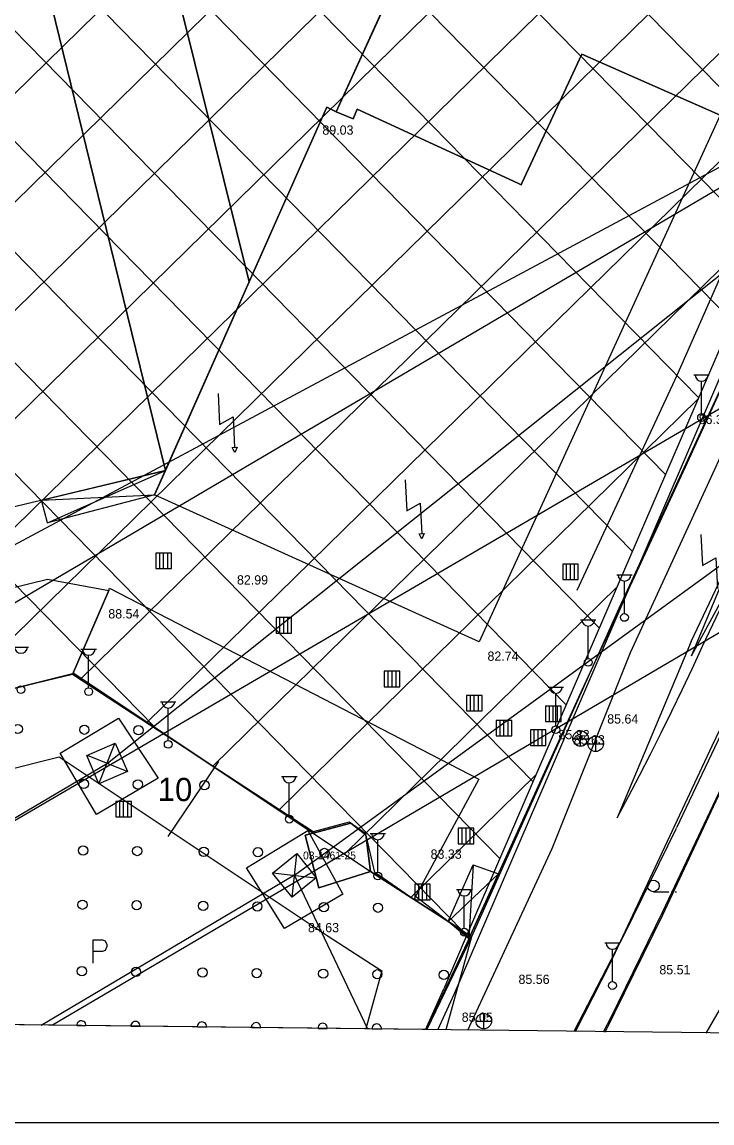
# Model space of a CAD drawing. Extents: x 412225 to 413380, y 4456471 to 4457189.
# Drawn here: x 412532.8 to 412622, y 4456471.2 to 4456613.4 of the extents above; entities that cross this region are included whole.
import ezdxf

# ---------------------------------------------------------------- set-up
doc = ezdxf.new("R2010")
doc.units = 0
for name, color, linetype in [('0_HALİHAZIR', 7, 'Continuous'), ('0_KADASTRO', 7, 'Continuous'), ('0_ÇERÇEVE', 7, 'Continuous'), ('ADA_ONCEPHE', 7, 'Continuous'), ('HAT_ENERJI_NAKIL_HAT', 7, 'Continuous'), ('KALDIRIM', 7, 'Continuous'), ('KST_ENERJI_NAKIL_HAT', 7, 'Continuous'), ('Level 33', 7, 'Continuous'), ('Level 35', 7, 'Continuous'), ('Level 62', 7, 'Continuous'), ('ROL_CEPHE', 7, 'Continuous'), ('SINIR_FONKSIYON', 7, 'Continuous'), ('SINIR_YAPIYAK', 7, 'Continuous')]:
    doc.layers.add(name, color=color, linetype=linetype)

msp = doc.modelspace()

# ---------------------------------------------------------------- linework, layer by layer
at = {"layer": '0_HALİHAZIR'}
for p, q in [((412619.67, 4456567.79), (412621.67, 4456567.79)), ((412620.67, 4456562.79), (412620.67, 4456566.98)), ((412536.13, 4456548.71), (412551.37, 4456555.47)), ((412535.34, 4456551.62), (412549.95, 4456552.29)), ((412552.14, 4456544.79), (412550.14, 4456544.79)), ((412550.14, 4456544.79), (412550.14, 4456542.79)), ((412552.14, 4456544.79), (412550.14, 4456544.79)), ((412550.14, 4456544.79), (412550.14, 4456542.79)), ((412550.64, 4456542.79), (412550.64, 4456544.79)), ((412551.14, 4456542.79), (412551.14, 4456544.79)), ((412551.68, 4456542.79), (412551.68, 4456544.79)), ((412552.14, 4456542.79), (412552.14, 4456544.79)), ((412552.14, 4456542.79), (412552.14, 4456544.79)), ((412550.14, 4456542.79), (412552.14, 4456542.79)), ((412550.14, 4456542.79), (412552.14, 4456542.79)), ((412604.73, 4456543.36), (412602.73, 4456543.36)), ((412602.73, 4456543.36), (412602.73, 4456541.36)), ((412604.73, 4456543.36), (412602.73, 4456543.36)), ((412602.73, 4456543.36), (412602.73, 4456541.36)), ((412603.23, 4456541.36), (412603.23, 4456543.36)), ((412603.73, 4456541.36), (412603.73, 4456543.36)), ((412604.27, 4456541.36), (412604.27, 4456543.36)), ((412604.73, 4456541.36), (412604.73, 4456543.36)), ((412604.73, 4456541.36), (412604.73, 4456543.36)), ((412602.73, 4456541.36), (412604.73, 4456541.36)), ((412602.73, 4456541.36), (412604.73, 4456541.36)), ((412609.71, 4456541.97), (412611.71, 4456541.97)), ((412610.71, 4456536.97), (412610.71, 4456541.17)), ((412567.67, 4456536.45), (412565.67, 4456536.45)), ((412565.67, 4456536.45), (412565.67, 4456534.45)), ((412567.67, 4456536.45), (412565.67, 4456536.45)), ((412565.67, 4456536.45), (412565.67, 4456534.45)), ((412566.17, 4456534.45), (412566.17, 4456536.45)), ((412566.67, 4456534.45), (412566.67, 4456536.45)), ((412567.21, 4456534.45), (412567.21, 4456536.45)), ((412567.67, 4456534.45), (412567.67, 4456536.45)), ((412567.67, 4456534.45), (412567.67, 4456536.45)), ((412605.02, 4456536.16), (412607.02, 4456536.16)), ((412606.02, 4456531.16), (412606.02, 4456535.35)), ((412565.67, 4456534.45), (412567.67, 4456534.45)), ((412565.67, 4456534.45), (412567.67, 4456534.45)), ((412531.69, 4456532.65), (412533.69, 4456532.65)), ((412540.44, 4456532.39), (412542.44, 4456532.39)), ((412541.44, 4456527.39), (412541.44, 4456531.58)), ((412581.66, 4456529.52), (412579.66, 4456529.52)), ((412579.66, 4456529.52), (412579.66, 4456527.52)), ((412581.66, 4456529.52), (412579.66, 4456529.52)), ((412579.66, 4456529.52), (412579.66, 4456527.52)), ((412580.16, 4456527.52), (412580.16, 4456529.52)), ((412580.66, 4456527.52), (412580.66, 4456529.52)), ((412581.2, 4456527.52), (412581.2, 4456529.52)), ((412581.66, 4456527.52), (412581.66, 4456529.52)), ((412581.66, 4456527.52), (412581.66, 4456529.52)), ((412579.66, 4456527.52), (412581.66, 4456527.52)), ((412579.66, 4456527.52), (412581.66, 4456527.52)), ((412600.84, 4456527.47), (412602.84, 4456527.47)), ((412601.84, 4456522.47), (412601.84, 4456526.66)), ((412550.73, 4456525.58), (412552.73, 4456525.58)), ((412592.3, 4456526.41), (412590.3, 4456526.41)), ((412590.3, 4456526.41), (412590.3, 4456524.41)), ((412592.3, 4456526.41), (412590.3, 4456526.41)), ((412590.3, 4456526.41), (412590.3, 4456524.41)), ((412590.8, 4456524.41), (412590.8, 4456526.41)), ((412591.3, 4456524.41), (412591.3, 4456526.41)), ((412591.84, 4456524.41), (412591.84, 4456526.41)), ((412592.3, 4456524.41), (412592.3, 4456526.41)), ((412592.3, 4456524.41), (412592.3, 4456526.41)), ((412551.73, 4456520.58), (412551.73, 4456524.77)), ((412590.3, 4456524.41), (412592.3, 4456524.41)), ((412590.3, 4456524.41), (412592.3, 4456524.41)), ((412602.51, 4456525.02), (412600.51, 4456525.02)), ((412600.51, 4456525.02), (412600.51, 4456523.02)), ((412602.51, 4456525.02), (412600.51, 4456525.02)), ((412600.51, 4456525.02), (412600.51, 4456523.02)), ((412601.01, 4456523.02), (412601.01, 4456525.02)), ((412601.51, 4456523.02), (412601.51, 4456525.02)), ((412602.05, 4456523.02), (412602.05, 4456525.02)), ((412602.51, 4456523.02), (412602.51, 4456525.02)), ((412602.51, 4456523.02), (412602.51, 4456525.02)), ((412596.13, 4456523.16), (412594.13, 4456523.16)), ((412594.13, 4456523.16), (412594.13, 4456521.16)), ((412596.13, 4456523.16), (412594.13, 4456523.16)), ((412594.13, 4456523.16), (412594.13, 4456521.16)), ((412594.63, 4456521.16), (412594.63, 4456523.16)), ((412595.13, 4456521.16), (412595.13, 4456523.16)), ((412595.67, 4456521.16), (412595.67, 4456523.16)), ((412596.13, 4456521.16), (412596.13, 4456523.16)), ((412596.13, 4456521.16), (412596.13, 4456523.16)), ((412600.51, 4456523.02), (412602.51, 4456523.02)), ((412600.51, 4456523.02), (412602.51, 4456523.02)), ((412594.13, 4456521.16), (412596.13, 4456521.16)), ((412594.13, 4456521.16), (412596.13, 4456521.16)), ((412600.54, 4456521.95), (412598.54, 4456521.95)), ((412598.54, 4456521.95), (412598.54, 4456519.95)), ((412600.54, 4456521.95), (412598.54, 4456521.95)), ((412598.54, 4456521.95), (412598.54, 4456519.95)), ((412599.04, 4456519.95), (412599.04, 4456521.95)), ((412599.54, 4456519.95), (412599.54, 4456521.95)), ((412600.08, 4456519.95), (412600.08, 4456521.95)), ((412600.54, 4456519.95), (412600.54, 4456521.95)), ((412600.54, 4456519.95), (412600.54, 4456521.95)), ((412604.02, 4456520.81), (412606.02, 4456520.81)), ((412605.04, 4456519.82), (412605.04, 4456521.82)), ((412606.99, 4456519.14), (412606.99, 4456521.14)), ((412542.78, 4456514.99), (412544.85, 4456520.18)), ((412598.54, 4456519.95), (412600.54, 4456519.95)), ((412598.54, 4456519.95), (412600.54, 4456519.95)), ((412605.97, 4456520.13), (412607.97, 4456520.13)), ((412541.25, 4456518.68), (412546.39, 4456516.6)), ((412566.38, 4456515.92), (412568.38, 4456515.92)), ((412567.38, 4456510.92), (412567.38, 4456515.11)), ((412546.97, 4456512.71), (412544.97, 4456512.71)), ((412544.97, 4456512.71), (412544.97, 4456510.71)), ((412546.97, 4456512.71), (412544.97, 4456512.71)), ((412544.97, 4456512.71), (412544.97, 4456510.71)), ((412545.47, 4456510.71), (412545.47, 4456512.71)), ((412545.97, 4456510.71), (412545.97, 4456512.71)), ((412546.51, 4456510.71), (412546.51, 4456512.71)), ((412546.97, 4456510.71), (412546.97, 4456512.71)), ((412546.97, 4456510.71), (412546.97, 4456512.71)), ((412544.97, 4456510.71), (412546.97, 4456510.71)), ((412544.97, 4456510.71), (412546.97, 4456510.71)), ((412577.83, 4456508.57), (412579.83, 4456508.57)), ((412591.23, 4456509.25), (412589.23, 4456509.25)), ((412589.23, 4456509.25), (412589.23, 4456507.25)), ((412591.23, 4456509.25), (412589.23, 4456509.25)), ((412589.23, 4456509.25), (412589.23, 4456507.25)), ((412589.73, 4456507.25), (412589.73, 4456509.25)), ((412590.23, 4456507.25), (412590.23, 4456509.25)), ((412590.77, 4456507.25), (412590.77, 4456509.25)), ((412591.23, 4456507.25), (412591.23, 4456509.25)), ((412591.23, 4456507.25), (412591.23, 4456509.25)), ((412578.83, 4456503.57), (412578.83, 4456507.76)), ((412589.23, 4456507.25), (412591.23, 4456507.25)), ((412589.23, 4456507.25), (412591.23, 4456507.25)), ((412567.74, 4456500.34), (412568.34, 4456505.9)), ((412591.14, 4456504.53), (412590.59, 4456494.98)), ((412565.27, 4456503.49), (412570.79, 4456502.86)), ((412594.41, 4456503.35), (412587.93, 4456497.22)), ((412585.61, 4456502.01), (412583.61, 4456502.01)), ((412583.61, 4456502.01), (412583.61, 4456500.01)), ((412585.61, 4456502.01), (412583.61, 4456502.01)), ((412583.61, 4456502.01), (412583.61, 4456500.01)), ((412584.11, 4456500.01), (412584.11, 4456502.01)), ((412584.61, 4456500.01), (412584.61, 4456502.01)), ((412585.15, 4456500.01), (412585.15, 4456502.01)), ((412585.61, 4456500.01), (412585.61, 4456502.01)), ((412585.61, 4456500.01), (412585.61, 4456502.01)), ((412589, 4456501.32), (412591, 4456501.32)), ((412614.44, 4456501.05), (412616.44, 4456501.05)), ((412616.74, 4456501.05), (412616.94, 4456501.05)), ((412617.24, 4456501.05), (412617.44, 4456501.05)), ((412583.61, 4456500.01), (412585.61, 4456500.01)), ((412583.61, 4456500.01), (412585.61, 4456500.01)), ((412590, 4456496.32), (412590, 4456500.51)), ((412608.16, 4456494.43), (412610.16, 4456494.43)), ((412609.16, 4456489.43), (412609.16, 4456493.63)), ((412592.53, 4456483.32), (412592.53, 4456485.32)), ((412591.51, 4456484.31), (412593.51, 4456484.31))]:
    msp.add_line(p, q, dxfattribs=at)
for points in [[(412618.62, 4456592.3), (412676.24, 4456623.14), (412772.88, 4456681.44)], [(412558.92, 4456593), (412545.79, 4456645.85), (412592.27, 4456657.17), (412594.46, 4456647.75), (412573.45, 4456601.76), (412572.23, 4456602.37), (412568.02, 4456592.9)], [(412596.93, 4456592.56), (412576.16, 4456602.11), (412575.65, 4456600.86), (412573.45, 4456601.76), (412594.39, 4456647.78), (412617.94, 4456636.96), (412615.51, 4456631.39), (412633.19, 4456623.51), (412623.08, 4456601.34), (412605.18, 4456609.21), (412597.45, 4456592.55)], [(412542.12, 4456593.2), (412530.21, 4456641.83), (412545.79, 4456645.85), (412558.92, 4456593)], [(412478.97, 4456593.94), (412473.55, 4456616.5), (412467.17, 4456614.32), (412464.37, 4456625.79), (412530.21, 4456641.83), (412530.21, 4456641.83), (412542.12, 4456593.2)], [(412597.45, 4456592.55), (412605.18, 4456609.21), (412623.08, 4456601.34), (412618.94, 4456592.3)], [(412568.02, 4456592.9), (412572.23, 4456602.37), (412573.45, 4456601.76), (412575.65, 4456600.86), (412576.16, 4456602.11), (412596.93, 4456592.56)], [(412542.12, 4456593.2), (412551.37, 4456555.47), (412503.52, 4456543.97), (412502.59, 4456547.31), (412491.17, 4456544.37), (412482.53, 4456579.78), (412488.75, 4456581.68), (412486.01, 4456593.59), (412479.39, 4456592.17), (412478.97, 4456593.94)], [(412456.28, 4456505.44), (412618.62, 4456592.3)], [(412558.92, 4456593), (412562.2, 4456579.81), (412551.37, 4456555.47), (412542.12, 4456593.2)], [(412543.87, 4456517.66), (412637.32, 4456592.09)], [(412618.94, 4456592.3), (412591.93, 4456533.31), (412549.95, 4456552.29), (412568.02, 4456592.9)], [(412568.02, 4456592.9), (412562.2, 4456579.81), (412558.92, 4456593)], [(412597.45, 4456592.55), (412597.36, 4456592.36), (412596.93, 4456592.56)], [(412596.93, 4456592.56), (412597.36, 4456592.36), (412597.45, 4456592.55)], [(412568.07, 4456503.2), (412689.54, 4456591.47)], [(412637.55, 4456588.55), (412626.34, 4456564.28), (412611.46, 4456531.92), (412601.31, 4456506.59), (412590.42, 4456483.13)], [(412654.17, 4456588.37), (412649.51, 4456577.16), (412636.87, 4456550.76), (412621.99, 4456519.85), (412608.86, 4456491.81), (412604.34, 4456482.96)], [(412608.22, 4456482.92), (412615.66, 4456498.06), (412630.37, 4456529.44), (412649.03, 4456568.47), (412656.41, 4456586.43), (412657.46, 4456588.81)], [(412647.31, 4456588.7), (412642.65, 4456577.49), (412630.01, 4456551.09), (412619.34, 4456531.49)], [(412642.93, 4456585.31), (412631.71, 4456561.04), (412619.34, 4456531.49)], [(412590.59, 4456494.98), (412605.26, 4456527.13), (412618.84, 4456556.49), (412630.44, 4456581.78)], [(412604.58, 4456539.99), (412617.51, 4456567.77), (412623.62, 4456581.61)], [(412558.18, 4456565.41), (412558.37, 4456561.41), (412560.12, 4456562.39), (412560.31, 4456558.42)], [(412582.38, 4456554.25), (412582.57, 4456550.26), (412584.31, 4456551.24), (412584.51, 4456547.27)], [(412620.59, 4456547.17), (412620.78, 4456543.17), (412622.53, 4456544.15), (412622.72, 4456540.19)], [(412541.2, 4456518.66), (412544.87, 4456520.25), (412546.46, 4456516.57), (412542.78, 4456514.99), (412541.2, 4456518.66)], [(412487.38, 4456484.33), (412543.87, 4456517.66)], [(412565.23, 4456503.46), (412568.35, 4456505.97), (412570.86, 4456502.85), (412567.74, 4456500.34), (412565.23, 4456503.46)], [(412568.07, 4456503.2), (412535.29, 4456483.77)], [(412577.53, 4456483.28), (412568.07, 4456503.2)], [(412583.69, 4456500.47), (412590.66, 4456495.13), (412585.06, 4456483.19)], [(412621.29, 4456482.77), (412631.5, 4456500.38), (412633.31, 4456500.06), (412646.62, 4456497.49), (412681.47, 4456488.22), (412681.26, 4456486.72), (412679.85, 4456482.08)], [(412542.05, 4456494.82), (412543.22, 4456494.82)], [(412542.05, 4456491.82), (412542.05, 4456494.82)], [(412543.22, 4456494.82), (412543.57, 4456494.7), (412543.81, 4456494.21), (412543.81, 4456493.95), (412543.57, 4456493.44), (412543.22, 4456493.34)], [(412543.22, 4456493.34), (412542.05, 4456493.34)]]:
    msp.add_lwpolyline(points, dxfattribs=at)
for points in [[(412559.98, 4456558.43), (412560.63, 4456558.47), (412560.33, 4456557.79), (412560.12, 4456558.18)], [(412549.95, 4456552.29), (412536.13, 4456548.71), (412535.34, 4456551.62), (412551.37, 4456555.47), (412549.95, 4456552.29)], [(412584.17, 4456547.28), (412584.83, 4456547.32), (412584.53, 4456546.64), (412584.31, 4456547.03)], [(412472.63, 4456513.97), (412471.89, 4456517.48), (412502.72, 4456533.23), (412536.11, 4456541.4), (412544.04, 4456539.97), (412539.34, 4456529.12), (412503.11, 4456520.4)], [(412544.04, 4456539.97), (412544.15, 4456540.24), (412591.88, 4456515.59), (412583.46, 4456500.05), (412578.43, 4456503.51), (412577.26, 4456508.53), (412575.13, 4456510.05), (412570.45, 4456508.76), (412539.34, 4456529.12)], [(412537.78, 4456518.92), (412545.3, 4456523.45), (412550.43, 4456515.73), (412542.45, 4456511.01)], [(412561.83, 4456504.14), (412569.78, 4456508.97), (412574.31, 4456500.74), (412566.78, 4456496.29)], [(412591.14, 4456504.53), (412594.41, 4456503.35), (412590.59, 4456494.98), (412587.93, 4456497.22)]]:
    msp.add_lwpolyline(points, close=True, dxfattribs=at)
for centre, radius in [((412620.67, 4456562.29), 0.5), ((412610.71, 4456536.47), 0.5), ((412606.02, 4456530.66), 0.5), ((412532.69, 4456527.15), 0.5), ((412541.44, 4456526.89), 0.5), ((412601.84, 4456521.97), 0.5), ((412605.03, 4456520.83), 1), ((412606.98, 4456520.15), 1), ((412551.73, 4456520.08), 0.5), ((412567.38, 4456510.42), 0.5), ((412578.83, 4456503.07), 0.5), ((412614.44, 4456501.8), 0.75), ((412590, 4456495.82), 0.5), ((412609.16, 4456488.93), 0.5), ((412592.52, 4456484.33), 1)]:
    msp.add_circle(centre, radius, dxfattribs=at)
for centre in [(412620.67, 4456567.82), (412610.71, 4456542), (412606.02, 4456536.19), (412532.69, 4456532.68), (412541.44, 4456532.42), (412601.84, 4456527.5), (412551.73, 4456525.61), (412567.38, 4456515.95), (412578.83, 4456508.6), (412590, 4456501.35), (412609.16, 4456494.46)]:
    msp.add_arc(centre, 0.837, 183.298, 356.9072, dxfattribs=at)
at = {"layer": '0_KADASTRO'}
for points in [[(412522.03, 4456682.07), (412533.88, 4456684.99), (412566.74, 4456694.03), (412571.44, 4456693.24), (412576.19, 4456691.05), (412586.59, 4456680.37), (412605.92, 4456660.53), (412647.99, 4456626.95), (412648.98, 4456623.07), (412646.73, 4456616.99), (412609.99, 4456537.62), (412590.92, 4456495.2), (412588.02, 4456497.15), (412577.89, 4456503.67), (412577.29, 4456508.38), (412575.34, 4456509.9), (412570.45, 4456508.61), (412539.52, 4456529.23), (412506.28, 4456520.92)], [(412510.76, 4456484.1), (412503.54, 4456519.73), (412506.28, 4456520.92), (412539.52, 4456529.23), (412570.45, 4456508.61), (412569.43, 4456508.33), (412571.22, 4456501.56), (412577.89, 4456503.67), (412588.02, 4456497.15), (412590.92, 4456495.2), (412585.15, 4456483.24)], [(412585.15, 4456483.24), (412590.92, 4456495.2), (412587.62, 4456483.21)], [(412585.15, 4456483.24), (412510.76, 4456484.1)], [(412587.62, 4456483.21), (412585.15, 4456483.24)]]:
    msp.add_lwpolyline(points, dxfattribs=at)
msp.add_lwpolyline([(412569.43, 4456508.33), (412570.45, 4456508.61), (412575.34, 4456509.9), (412577.29, 4456508.38), (412577.89, 4456503.67), (412571.22, 4456501.56)], close=True, dxfattribs=at)
at = {"layer": '0_ÇERÇEVE'}
for points in [[(412231.94, 4457188.94), (413313.94, 4457188.94), (413313.94, 4456471.18), (412231.94, 4456471.18)], [(412246.74, 4457181.27), (413310.43, 4457168.98), (413302.46, 4456474.95), (412238.67, 4456487.24)]]:
    msp.add_lwpolyline(points, close=True, dxfattribs=at)
at = {"layer": 'ADA_ONCEPHE'}
for p, q in [((412634.98, 4456598.91), (412590.38, 4456495.56)), ((412590.38, 4456495.56), (412587.34, 4456488.52)), ((412585.15, 4456483.61), (412587.34, 4456488.52)), ((412584.97, 4456483.24), (412585.15, 4456483.61))]:
    msp.add_line(p, q, dxfattribs=at)
at = {"layer": 'HAT_ENERJI_NAKIL_HAT'}
msp.add_line((412487.49, 4456484.37), (412772.52, 4456650.71), dxfattribs=at)
at = {"layer": 'KALDIRIM'}
for p, q in [((412588.72, 4456487.92), (412636.35, 4456598.31)), ((412609.29, 4456522.34), (412609.29, 4456522.34))]:
    msp.add_line(p, q, dxfattribs=at)
msp.add_lwpolyline([(412586.57, 4456483.22), (412588.72, 4456487.92)], dxfattribs=at)
at = {"layer": 'KST_ENERJI_NAKIL_HAT'}
for p, q in [((412801.67, 4456639.59), (412536.78, 4456483.8)), ((412440.9, 4456484.9), (412669.03, 4456618.99))]:
    msp.add_line(p, q, dxfattribs=at)
at = {"layer": 'Level 33'}
for points in [[(412539.9, 4456483.76), (412541.09, 4456483.75)], [(412546.9, 4456483.68), (412548.09, 4456483.66)], [(412555.5, 4456483.58), (412556.69, 4456483.57)], [(412562.5, 4456483.5), (412563.69, 4456483.48)], [(412571.1, 4456483.4), (412572.29, 4456483.39)], [(412578.1, 4456483.32), (412579.29, 4456483.3)]]:
    msp.add_lwpolyline(points, dxfattribs=at)
for centre in [(412532.29, 4456522.06), (412540.89, 4456521.97), (412547.89, 4456521.9), (412540.81, 4456514.97), (412547.81, 4456514.9), (412556.41, 4456514.81), (412540.73, 4456506.37), (412547.73, 4456506.3), (412556.33, 4456506.21), (412563.33, 4456506.14), (412571.92, 4456506.05), (412540.65, 4456499.37), (412547.65, 4456499.3), (412556.25, 4456499.21), (412563.25, 4456499.14), (412571.85, 4456499.05), (412578.85, 4456498.98), (412540.57, 4456490.77), (412547.57, 4456490.7), (412556.17, 4456490.61), (412563.17, 4456490.54), (412571.77, 4456490.46), (412578.76, 4456490.38), (412587.36, 4456490.3)]:
    msp.add_circle(centre, 0.6, dxfattribs=at)
for centre, start, end in [((412540.5, 4456483.77), 357.2449, 181.4308), ((412547.49, 4456483.7), 356.3603, 182.3154), ((412556.09, 4456483.62), 355.2725, 183.4032), ((412563.09, 4456483.54), 354.386, 184.2897), ((412571.69, 4456483.46), 353.2952, 185.3805), ((412578.69, 4456483.38), 352.4058, 186.2699)]:
    msp.add_arc(centre, 0.6, start, end, dxfattribs=at)
at = {"layer": 'Level 35'}
for p, q in [((412633.13, 4456594.63), (412542.32, 4456687.31)), ((412628.85, 4456584.71), (412531.23, 4456684.34)), ((412624.57, 4456574.79), (412519.95, 4456681.56)), ((412620.29, 4456564.87), (412508.64, 4456678.82)), ((412616.01, 4456554.95), (412497.34, 4456676.07)), ((412611.72, 4456545.03), (412486.03, 4456673.32)), ((412607.44, 4456535.11), (412474.73, 4456670.57)), ((412410.55, 4456485.25), (412597.88, 4456668.79)), ((412603.16, 4456525.19), (412463.45, 4456667.78)), ((412598.88, 4456515.27), (412452.2, 4456664.98)), ((412424.67, 4456485.09), (412604.86, 4456661.62)), ((412594.6, 4456505.35), (412440.9, 4456662.22)), ((412589.81, 4456495.94), (412429.6, 4456659.47)), ((412550, 4456522.29), (412418.3, 4456656.72)), ((412438.8, 4456484.93), (412612.59, 4456655.2)), ((412452.92, 4456484.76), (412620.47, 4456648.92)), ((412467.04, 4456484.6), (412628.34, 4456642.63)), ((412522.55, 4456524.99), (412636.22, 4456636.35)), ((412540.5, 4456528.58), (412644.09, 4456630.06)), ((412549.03, 4456522.93), (412639.03, 4456611.11)), ((412557.56, 4456517.29), (412630.66, 4456588.91)), ((412566.09, 4456511.64), (412620.19, 4456564.65)), ((412574.61, 4456506), (412609.73, 4456540.4)), ((412583.14, 4456500.35), (412599.26, 4456516.15))]:
    msp.add_line(p, q, dxfattribs=at)
at = {"layer": 'Level 62'}
for p, q in [((412619.33, 4456533.38), (412640.42, 4456577.97)), ((412620.8, 4456532.74), (412641.87, 4456577.29)), ((412648.2, 4456574.29), (412617.44, 4456509.28)), ((412615.67, 4456498.51), (412650.91, 4456573.01)), ((412619.33, 4456533.38), (412609.75, 4456510.6))]:
    msp.add_line(p, q, dxfattribs=at)
for points in [[(412609.75, 4456510.6), (412611.21, 4456513.33), (412612.64, 4456516.07), (412614.06, 4456518.82), (412615.45, 4456521.58), (412616.82, 4456524.36), (412618.17, 4456527.14), (412619.49, 4456529.94), (412620.8, 4456532.74)], [(412604.21, 4456483.02), (412610.77, 4456495.63), (412617.44, 4456509.27)], [(412608.01, 4456482.97), (412609, 4456484.86), (412615.67, 4456498.51)]]:
    msp.add_lwpolyline(points, dxfattribs=at)
at = {"layer": 'SINIR_FONKSIYON'}
msp.add_lwpolyline([(412510.76, 4456484.1), (412503.54, 4456519.73), (412506.28, 4456520.92), (412539.52, 4456529.23), (412570.45, 4456508.61), (412577.89, 4456503.67), (412588.02, 4456497.15), (412590.38, 4456495.56)], dxfattribs=at)
msp.add_lwpolyline([(412510.76, 4456484.1), (412503.54, 4456519.73), (412506.28, 4456520.92), (412539.52, 4456529.23), (412570.45, 4456508.61), (412577.89, 4456503.67), (412588.02, 4456497.15), (412590.38, 4456495.56)], dxfattribs=at)
at = {"layer": 'SINIR_YAPIYAK'}
msp.add_line((412551.71, 4456508.16), (412558.29, 4456517.88), dxfattribs=at)
msp.add_line((412551.71, 4456508.16), (412558.29, 4456517.88), dxfattribs=at)
for points in [[(412520.99, 4456483.98), (412515.14, 4456512.83), (412537.65, 4456518.46), (412564.91, 4456500.28), (412572.42, 4456495.3), (412579.35, 4456490.84)], [(412520.99, 4456483.98), (412515.14, 4456512.83), (412537.65, 4456518.46), (412564.91, 4456500.28), (412572.42, 4456495.3), (412579.35, 4456490.84)], [(412579.35, 4456490.84), (412577.28, 4456483.33)], [(412579.35, 4456490.84), (412577.28, 4456483.33)]]:
    msp.add_lwpolyline(points, dxfattribs=at)

# ---------------------------------------------------------------- texts
at = {"layer": '0_HALİHAZIR'}
for s, height, p in [('89.03', 1.2, (412571.66, 4456598.82)), ('86.35', 1.2, (412620.3, 4456561.45)), ('82.99', 1.2, (412560.62, 4456540.72)), ('88.54', 1.2, (412543.99, 4456536.34)), ('82.74', 1.2, (412593, 4456530.87)), ('85.64', 1.2, (412608.48, 4456522.76)), ('85.82', 1.2, (412602.18, 4456520.74)), ('85.63', 1.2, (412604.15, 4456520.06)), ('03-1461-25', 1, (412569.16, 4456505.23)), ('83.33', 1.2, (412585.65, 4456505.3)), ('84.63', 1.2, (412569.8, 4456495.81)), ('85.51', 1.2, (412615.22, 4456490.37)), ('85.56', 1.2, (412597.01, 4456489.13)), ('85.05', 1.2, (412589.67, 4456484.24))]:
    msp.add_text(s, height=height, dxfattribs=at).set_placement(p)
at = {"layer": '0_KADASTRO'}
msp.add_text('03-1461-25', height=1, dxfattribs=at).set_placement((412569.16, 4456505.23))
at = {"layer": 'ROL_CEPHE'}
msp.add_text('10', height=3, rotation=359.4136, dxfattribs=at).set_placement((412550.37, 4456512.78))
msp.add_text('10', height=3, rotation=359.4136, dxfattribs=at).set_placement((412550.37, 4456512.78))

doc.saveas('drawing.dxf')
